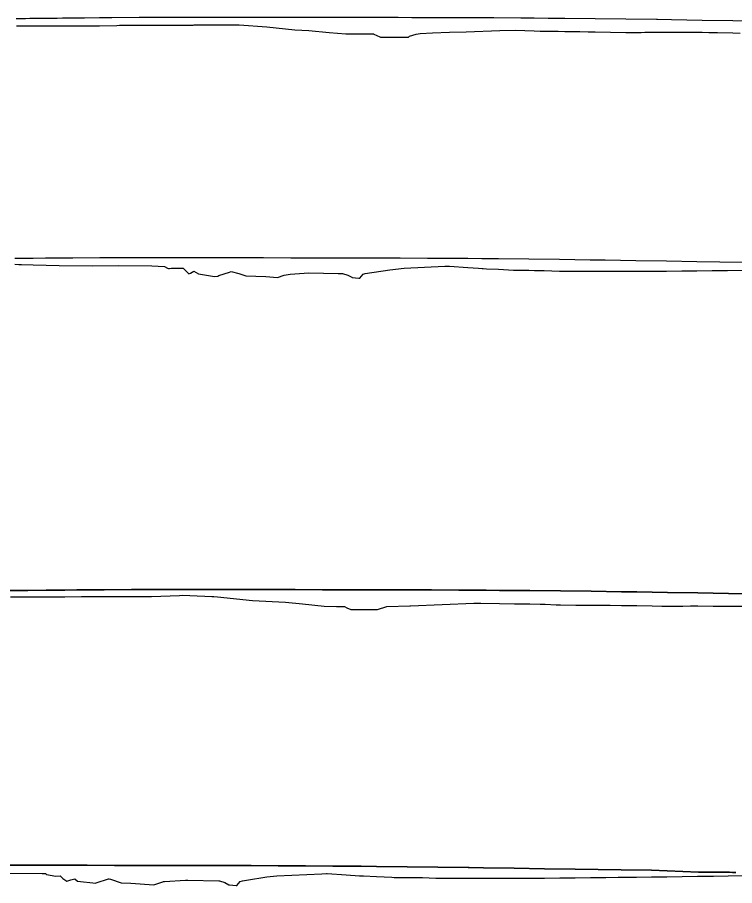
# Model space of a CAD drawing. Extents: x -70 to 701944, y -4 to 666871.
# Drawn here: x 691498.4 to 691761.3, y 666502.9 to 666820.9 of the extents above; entities that cross this region are included whole.
import ezdxf

# ---------------------------------------------------------------- set-up
doc = ezdxf.new("R2010")
doc.units = 0
for name, color, linetype in [('R_Fin Surface', 7, 'Continuous'), ('R_No Plot', 7, 'Continuous'), ('T_Notes', 7, 'Continuous')]:
    doc.layers.add(name, color=color, linetype=linetype)

msp = doc.modelspace()

# ---------------------------------------------------------------- linework, layer by layer
at = {"layer": 'R_Fin Surface'}
for points in [[(691495.35, 666610.99), (691500.2, 666611.04), (691500.21, 666611.04), (691502.16, 666611.06), (691508.97, 666611.13), (691508.97, 666611.13), (691510.2, 666611.14), (691510.21, 666611.14), (691515.77, 666611.19), (691515.77, 666611.19), (691520.21, 666611.22), (691530.21, 666611.29), (691540.21, 666611.34), (691550.21, 666611.38), (691560.21, 666611.4), (691570.21, 666611.4), (691580.21, 666611.39), (691590.21, 666611.37), (691600.21, 666611.34), (691610.21, 666611.32), (691620.21, 666611.3), (691625.21, 666611.29), (691630.21, 666611.28), (691640.21, 666611.26), (691650.21, 666611.23), (691660.21, 666611.18), (691670.21, 666611.12), (691675.04, 666611.08), (691675.04, 666611.08), (691680.21, 666611.04), (691680.64, 666611.04), (691680.64, 666611.04), (691686.24, 666610.99), (691686.24, 666610.99), (691697.44, 666610.87), (691697.44, 666610.87), (691708.65, 666610.74), (691708.65, 666610.74), (691719.85, 666610.58), (691719.85, 666610.58), (691720.21, 666610.58), (691720.21, 666610.58), (691720.21, 666610.58), (691725.45, 666610.5), (691725.45, 666610.5), (691736.65, 666610.31), (691736.65, 666610.31), (691747.85, 666610.12), (691747.85, 666610.12), (691759.05, 666609.94), (691759.05, 666609.94), (691775.85, 666609.69)], [(691494.01, 666510.38), (691504.01, 666510.39), (691514.01, 666510.4), (691524.01, 666510.38), (691534.01, 666510.36), (691544.01, 666510.34), (691554.01, 666510.32), (691564.01, 666510.3), (691569.01, 666510.28), (691574.01, 666510.27), (691584.01, 666510.25), (691594.01, 666510.22), (691604.01, 666510.18), (691614.01, 666510.11), (691618.84, 666510.08), (691618.84, 666510.08), (691624.01, 666510.04), (691624.44, 666510.03), (691624.44, 666510.03), (691630.04, 666509.98), (691630.04, 666509.98), (691641.25, 666509.87), (691641.25, 666509.87), (691652.45, 666509.73), (691652.45, 666509.73), (691663.65, 666509.58), (691663.65, 666509.58), (691664.01, 666509.57), (691664.01, 666509.57), (691664.01, 666509.57), (691669.25, 666509.49), (691669.25, 666509.49), (691680.45, 666509.31), (691680.45, 666509.31), (691691.65, 666509.11), (691691.65, 666509.11), (691702.85, 666508.93), (691702.85, 666508.93), (691719.66, 666508.69), (691719.66, 666508.69), (691730.86, 666508.54), (691730.86, 666508.54), (691748.04, 666507.9), (691748.98, 666507.9), (691749.94, 666507.89), (691750.93, 666507.88), (691751.93, 666507.87), (691751.93, 666507.87), (691752.96, 666507.86), (691753.26, 666507.85), (691753.26, 666507.85), (691754, 666507.85), (691754.01, 666507.85), (691755.06, 666507.84), (691755.06, 666507.84), (691756.14, 666507.83), (691757.23, 666507.82), (691757.23, 666507.82), (691757.23, 666507.82), (691758.32, 666507.81), (691758.86, 666507.8), (691758.86, 666507.8), (691759.43, 666507.8), (691760.55, 666507.79), (691761.67, 666507.78)]]:
    msp.add_lwpolyline(points, dxfattribs=at)
at = {"layer": 'R_No Plot'}
for points in [[(691495.81, 666608.66), (691499.42, 666608.67), (691502.16, 666608.69), (691508.97, 666608.73), (691509.03, 666608.73), (691512.6, 666608.74), (691515.77, 666608.76), (691515.77, 666608.76), (691521.88, 666608.8), (691525.43, 666608.81), (691541.67, 666608.84), (691547.54, 666608.8), (691557.85, 666609.25), (691558.76, 666609.27), (691567.09, 666608.93), (691569.64, 666608.79), (691570.37, 666608.79), (691571.75, 666608.7), (691584.55, 666607.38), (691596.61, 666606.8), (691602.85, 666606.19), (691610.84, 666605.3), (691615.37, 666605.19), (691618.32, 666605.11), (691619.15, 666604.72), (691620.6, 666604.05), (691629.01, 666604.07), (691630.16, 666604.07), (691630.36, 666604.07), (691630.41, 666604.09), (691633.8, 666605.15), (691642.27, 666605.36), (691642.49, 666605.38), (691665.66, 666606.36), (691666.48, 666606.39), (691668.29, 666606.35), (691675.04, 666606.27), (691680.64, 666606.19), (691683.04, 666606.17), (691686.24, 666606.11), (691689.98, 666606.04), (691691.84, 666605.97), (691695.89, 666605.81), (691697.44, 666605.79), (691703.05, 666605.71), (691705.11, 666605.68), (691708.65, 666605.66), (691714.25, 666605.62), (691715.65, 666605.61), (691719.85, 666605.58), (691721.03, 666605.57), (691725.45, 666605.49), (691731.05, 666605.39), (691734.54, 666605.32), (691736.48, 666605.31), (691736.65, 666605.31), (691736.66, 666605.31), (691737.45, 666605.29), (691742.25, 666605.34), (691745.16, 666605.37), (691747.85, 666605.36), (691753.45, 666605.33), (691754.14, 666605.32), (691759.05, 666605.26), (691760.78, 666605.24), (691764.65, 666605.26)], [(691489.56, 666507.5), (691507.4, 666507.35), (691508.69, 666507.31), (691509.1, 666507.04), (691512.48, 666506.44), (691514.08, 666506.46), (691515.04, 666505.53), (691516.56, 666504.52), (691517.97, 666505.06), (691519.49, 666505.47), (691520.46, 666504.6), (691527.17, 666503.89), (691527.19, 666503.89), (691527.28, 666503.91), (691531.82, 666505.38), (691531.96, 666505.42), (691532.53, 666505.27), (691536.44, 666504.01), (691539.98, 666503.89), (691548.39, 666503.16), (691551.66, 666504.34), (691551.91, 666504.43), (691552.36, 666504.48), (691559.97, 666504.99), (691560.91, 666504.96), (691572.16, 666504.73), (691572.47, 666504.63), (691572.5, 666504.63), (691574.37, 666504.02), (691575.9, 666503.24), (691576.13, 666503.22), (691578.6, 666502.93), (691578.79, 666503.03), (691579.98, 666504.5), (691580.85, 666504.65), (691582.41, 666504.9), (691589.87, 666506.09), (691593.53, 666506.48), (691609.93, 666507.24), (691611.67, 666507.33), (691611.98, 666507.31), (691618.84, 666506.85), (691623.84, 666506.53), (691624.44, 666506.53), (691625.21, 666506.52), (691630.04, 666506.28), (691635.64, 666506), (691636.47, 666505.96), (691641.25, 666505.94), (691644.3, 666505.92), (691646.85, 666505.85), (691651.82, 666505.7), (691652.45, 666505.7), (691658.05, 666505.68), (691659.68, 666505.68), (691663.65, 666505.67), (691665.76, 666505.66), (691669.25, 666505.65), (691674.38, 666505.64), (691674.85, 666505.64), (691679.76, 666505.64), (691680.45, 666505.64), (691686.05, 666505.64), (691689.38, 666505.64), (691691.65, 666505.66), (691697.25, 666505.73), (691697.92, 666505.74), (691702.85, 666505.79), (691708.45, 666505.85), (691710.96, 666505.88), (691714.05, 666505.92), (691718.59, 666505.99), (691719.66, 666506), (691725.26, 666506.07), (691730.86, 666506.14), (691732.19, 666506.15), (691736.06, 666506.19), (691736.46, 666506.19), (691742.06, 666506.27), (691747.66, 666506.35), (691750.58, 666506.39), (691753.26, 666506.42), (691753.49, 666506.42), (691758.86, 666506.5), (691764.46, 666506.59)]]:
    msp.add_lwpolyline(points, dxfattribs=at)
at = {"layer": 'T_Notes'}
for points in [[(691771.81, 666819.47), (691760.6, 666819.66), (691749.4, 666819.85), (691738.2, 666820.04), (691732.96, 666820.11), (691732.6, 666820.12), (691721.4, 666820.27), (691710.2, 666820.41), (691699, 666820.52), (691693.4, 666820.58), (691692.96, 666820.58), (691687.8, 666820.62), (691682.96, 666820.66), (691672.96, 666820.72), (691662.96, 666820.76), (691652.96, 666820.79), (691642.96, 666820.81), (691637.96, 666820.83), (691632.96, 666820.84), (691622.96, 666820.86), (691612.96, 666820.88), (691602.96, 666820.9), (691592.96, 666820.92), (691582.96, 666820.94), (691572.96, 666820.94), (691562.96, 666820.92), (691552.96, 666820.88), (691542.96, 666820.83), (691532.96, 666820.76), (691528.53, 666820.73), (691522.96, 666820.68), (691521.72, 666820.67), (691514.91, 666820.6), (691512.96, 666820.58), (691512.95, 666820.58), (691508.1, 666820.52), (691502.96, 666820.47), (691501.3, 666820.45), (691497.96, 666820.41)], [(691498, 666817.82), (691501.19, 666817.82), (691501.3, 666817.82), (691508.1, 666817.86), (691511.22, 666817.87), (691514.66, 666817.88), (691514.91, 666817.86), (691516.11, 666817.78), (691521.72, 666817.81), (691524.65, 666817.83), (691526.35, 666817.86), (691528.53, 666817.88), (691534.86, 666817.92), (691535.78, 666818.04), (691540.53, 666818.07), (691558.2, 666818.1), (691562.8, 666818.13), (691563.15, 666818.24), (691569.46, 666818.25), (691579.66, 666818.26), (691589.76, 666817.41), (691600.07, 666816.34), (691605.24, 666816.09), (691612.71, 666815.36), (691618.8, 666814.94), (691621.11, 666814.87), (691627.66, 666814.88), (691628.87, 666814.85), (691629.06, 666814.84), (691631.21, 666813.81), (691631.5, 666813.68), (691633.62, 666813.68), (691641.68, 666813.68), (691642.09, 666814.06), (691644.6, 666814.79), (691646, 666815.04), (691650.5, 666815.27), (691656.8, 666815.54), (691662.86, 666815.69), (691675.23, 666816.18), (691680.93, 666816.24), (691687.8, 666816.02), (691690.01, 666815.94), (691693.4, 666815.9), (691696.56, 666815.86), (691699, 666815.81), (691703.43, 666815.73), (691704.6, 666815.72), (691707.59, 666815.67), (691710.2, 666815.63), (691715.8, 666815.54), (691721.4, 666815.45), (691724.67, 666815.4), (691727, 666815.45), (691728.38, 666815.48), (691731.69, 666815.56), (691732.6, 666815.55), (691738.2, 666815.52), (691743.8, 666815.48), (691747.82, 666815.47), (691749.4, 666815.46), (691751.8, 666815.44), (691755, 666815.37), (691760.6, 666815.24), (691763.27, 666815.19)], [(691764.29, 666731.17), (691747.49, 666731.41), (691736.29, 666731.59), (691725.09, 666731.79), (691713.89, 666731.97), (691708.65, 666732.05), (691708.29, 666732.06), (691697.09, 666732.21), (691685.88, 666732.35), (691674.68, 666732.46), (691669.08, 666732.51), (691668.65, 666732.52), (691663.48, 666732.56), (691658.65, 666732.59), (691648.65, 666732.66), (691638.65, 666732.7), (691628.65, 666732.73), (691618.65, 666732.75), (691613.65, 666732.76), (691608.65, 666732.77), (691598.65, 666732.8), (691588.65, 666732.82), (691578.65, 666732.84), (691568.65, 666732.86), (691558.65, 666732.88), (691548.65, 666732.87), (691538.65, 666732.86), (691528.65, 666732.82), (691518.65, 666732.77), (691508.65, 666732.7), (691504.21, 666732.66), (691498.64, 666732.62), (691497.4, 666732.6)], [(691497.4, 666730.49), (691498.87, 666730.48), (691499.08, 666730.48), (691499.12, 666730.48), (691499.9, 666730.45), (691504.21, 666730.32), (691513.65, 666730.04), (691525.79, 666729.95), (691535.35, 666730), (691547.66, 666729.9), (691552.3, 666729.75), (691553.35, 666729.06), (691553.77, 666729), (691554.15, 666728.99), (691554.9, 666729.05), (691559.14, 666729.1), (691561.26, 666727.06), (691561.78, 666727.22), (691563.05, 666727.99), (691564.8, 666727.05), (691570.61, 666726), (691571.85, 666726.18), (691572.26, 666726.41), (691576.1, 666727.65), (691576.76, 666727.85), (691579.53, 666727.1), (691582.12, 666726.27), (691589.45, 666726.01), (691593.7, 666725.65), (691596.17, 666726.54), (691598.35, 666726.83), (691605.16, 666727.34), (691616.02, 666727.12), (691617.39, 666727.16), (691617.53, 666727.14), (691617.56, 666727.14), (691619.47, 666726.55), (691620.92, 666725.78), (691621.05, 666725.71), (691623.53, 666725.41), (691623.82, 666725.4), (691623.93, 666725.45), (691625.12, 666726.93), (691625.91, 666727.08), (691634.93, 666728.53), (691640.12, 666729.08), (691655.02, 666729.77), (691656.53, 666729.76), (691656.78, 666729.79), (691663.48, 666729.34), (691667.46, 666729.09), (691668.69, 666728.95), (691669.08, 666728.93), (691670.38, 666728.89), (691674.68, 666728.68), (691680.28, 666728.4), (691681.99, 666728.32), (691685.88, 666728.3), (691687.97, 666728.28), (691691.48, 666728.18), (691697.09, 666728.02), (691697.44, 666728.01), (691702.69, 666727.99), (691703.39, 666727.99), (691708.29, 666727.98), (691711.16, 666727.97), (691713.89, 666727.96), (691717.9, 666727.96), (691719.49, 666727.95), (691724.95, 666727.95), (691725.09, 666727.95), (691730.69, 666727.95), (691732.7, 666727.95), (691736.29, 666727.99), (691741.89, 666728.06), (691744.39, 666728.1), (691747.49, 666728.13), (691753.09, 666728.18), (691755, 666728.21), (691758.69, 666728.26), (691764.29, 666728.34)], [(691775.85, 666609.69), (691759.05, 666609.94), (691747.85, 666610.12), (691736.65, 666610.31), (691725.45, 666610.5), (691720.21, 666610.58), (691719.85, 666610.58), (691708.65, 666610.74), (691697.44, 666610.87), (691686.24, 666610.99), (691680.64, 666611.04), (691680.21, 666611.04), (691675.04, 666611.08), (691670.21, 666611.12), (691660.21, 666611.18), (691650.21, 666611.23), (691640.21, 666611.26), (691630.21, 666611.28), (691625.21, 666611.29), (691620.21, 666611.3), (691610.21, 666611.32), (691600.21, 666611.34), (691590.21, 666611.37), (691580.21, 666611.39), (691570.21, 666611.4), (691560.21, 666611.4), (691550.21, 666611.38), (691540.21, 666611.34), (691530.21, 666611.29), (691520.21, 666611.22), (691515.77, 666611.19), (691510.2, 666611.14), (691508.97, 666611.13), (691502.16, 666611.06), (691500.21, 666611.04), (691500.2, 666611.04), (691495.35, 666610.99)], [(691495.81, 666608.66), (691499.42, 666608.67), (691502.16, 666608.69), (691508.97, 666608.73), (691509.03, 666608.73), (691512.6, 666608.74), (691515.77, 666608.76), (691521.88, 666608.8), (691525.43, 666608.81), (691541.67, 666608.84), (691547.54, 666608.8), (691557.85, 666609.25), (691558.76, 666609.27), (691567.09, 666608.93), (691569.64, 666608.79), (691570.37, 666608.79), (691571.75, 666608.7), (691584.55, 666607.38), (691596.61, 666606.8), (691602.85, 666606.19), (691610.84, 666605.3), (691615.37, 666605.19), (691618.32, 666605.11), (691619.15, 666604.72), (691620.6, 666604.05), (691629.01, 666604.07), (691630.16, 666604.07), (691630.36, 666604.07), (691630.41, 666604.09), (691633.8, 666605.15), (691642.27, 666605.36), (691642.49, 666605.38), (691665.66, 666606.36), (691666.48, 666606.39), (691668.29, 666606.35), (691675.04, 666606.27), (691680.64, 666606.19), (691683.04, 666606.17), (691686.24, 666606.11), (691689.98, 666606.04), (691691.84, 666605.97), (691695.89, 666605.81), (691697.44, 666605.79), (691703.05, 666605.71), (691705.11, 666605.68), (691708.65, 666605.66), (691714.25, 666605.62), (691715.65, 666605.61), (691719.85, 666605.58), (691721.03, 666605.57), (691725.45, 666605.49), (691731.05, 666605.39), (691734.54, 666605.32), (691736.48, 666605.31), (691736.65, 666605.31), (691736.66, 666605.31), (691737.45, 666605.29), (691742.25, 666605.34), (691745.16, 666605.37), (691747.85, 666605.36), (691753.45, 666605.33), (691754.14, 666605.32), (691759.05, 666605.26), (691760.78, 666605.24), (691764.65, 666605.26)], [(691761.67, 666507.78), (691760.55, 666507.79), (691759.43, 666507.8), (691758.86, 666507.8), (691758.32, 666507.81), (691757.23, 666507.82), (691756.14, 666507.83), (691755.06, 666507.84), (691754, 666507.85), (691753.26, 666507.85), (691752.96, 666507.86), (691751.93, 666507.87), (691750.93, 666507.88), (691749.94, 666507.89), (691748.98, 666507.9), (691748.04, 666507.9), (691730.86, 666508.54), (691719.66, 666508.69), (691702.85, 666508.93), (691691.65, 666509.11), (691680.45, 666509.31), (691669.25, 666509.49), (691664.01, 666509.57), (691663.65, 666509.58), (691652.45, 666509.73), (691641.25, 666509.87), (691630.04, 666509.98), (691624.44, 666510.03), (691624.01, 666510.04), (691618.84, 666510.08), (691614.01, 666510.11), (691604.01, 666510.18), (691594.01, 666510.22), (691584.01, 666510.25), (691574.01, 666510.27), (691569.01, 666510.28), (691564.01, 666510.3), (691554.01, 666510.32), (691544.01, 666510.34), (691534.01, 666510.36), (691524.01, 666510.38), (691514.01, 666510.4), (691504.01, 666510.39), (691494.01, 666510.38)], [(691489.56, 666507.5), (691507.4, 666507.35), (691508.69, 666507.31), (691509.1, 666507.04), (691512.48, 666506.44), (691514.08, 666506.46), (691515.04, 666505.53), (691516.56, 666504.52), (691517.97, 666505.06), (691519.49, 666505.47), (691520.46, 666504.6), (691527.17, 666503.89), (691527.19, 666503.89), (691527.28, 666503.91), (691531.82, 666505.38), (691531.96, 666505.42), (691532.53, 666505.27), (691536.44, 666504.01), (691539.98, 666503.89), (691548.39, 666503.16), (691551.66, 666504.34), (691551.91, 666504.43), (691552.36, 666504.48), (691559.97, 666504.99), (691560.91, 666504.96), (691572.16, 666504.73), (691572.47, 666504.63), (691572.5, 666504.63), (691574.37, 666504.02), (691575.9, 666503.24), (691576.13, 666503.22), (691578.6, 666502.93), (691578.79, 666503.03), (691579.98, 666504.5), (691580.85, 666504.65), (691582.41, 666504.9), (691589.87, 666506.09), (691593.53, 666506.48), (691609.93, 666507.24), (691611.67, 666507.33), (691611.98, 666507.31), (691618.84, 666506.85), (691623.84, 666506.53), (691624.44, 666506.53), (691625.21, 666506.52), (691630.04, 666506.28), (691635.64, 666506), (691636.47, 666505.96), (691641.25, 666505.94), (691644.3, 666505.92), (691646.85, 666505.85), (691651.82, 666505.7), (691652.45, 666505.7), (691658.05, 666505.68), (691659.68, 666505.68), (691663.65, 666505.67), (691665.76, 666505.66), (691669.25, 666505.65), (691674.38, 666505.64), (691674.85, 666505.64), (691679.76, 666505.64), (691680.45, 666505.64), (691686.05, 666505.64), (691689.38, 666505.64), (691691.65, 666505.66), (691697.25, 666505.73), (691697.92, 666505.74), (691702.85, 666505.79), (691708.45, 666505.85), (691710.96, 666505.88), (691714.05, 666505.92), (691718.59, 666505.99), (691719.66, 666506), (691725.26, 666506.07), (691730.86, 666506.14), (691732.19, 666506.15), (691736.06, 666506.19), (691736.46, 666506.19), (691742.06, 666506.27), (691747.66, 666506.35), (691750.58, 666506.39), (691753.26, 666506.42), (691753.49, 666506.42), (691758.86, 666506.5), (691764.46, 666506.59)]]:
    msp.add_lwpolyline(points, dxfattribs=at)

doc.saveas('drawing.dxf')
